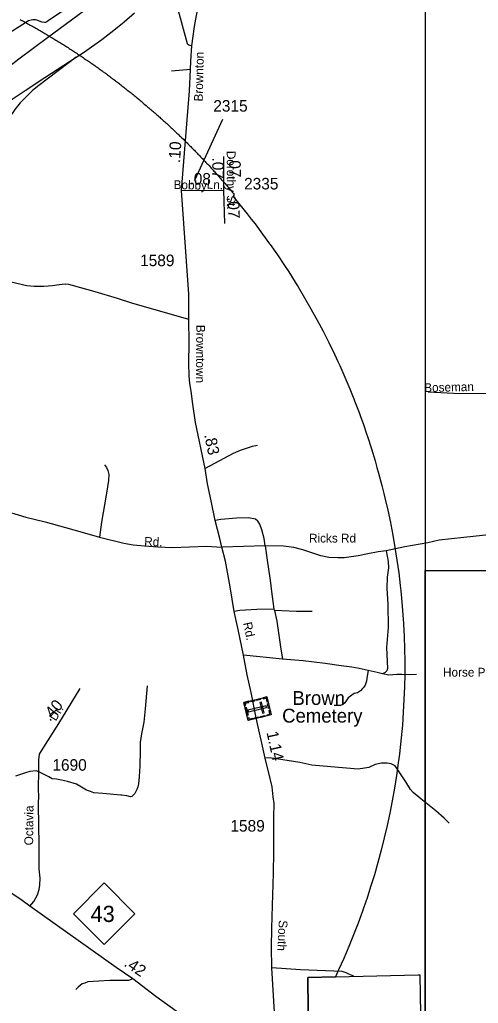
# Model space of a CAD drawing. Extents: x 2220236 to 2384410, y 720751 to 894131.
# Drawn here: x 2341717 to 2346680, y 821350 to 831981 of the extents above; entities that cross this region are included whole.
import ezdxf

# ---------------------------------------------------------------- set-up
doc = ezdxf.new("R2010")
doc.units = 0
doc.layers.add('Default', color=7, linetype='Continuous')

msp = doc.modelspace()

# ---------------------------------------------------------------- linework, layer by layer
at = {"layer": 'Default'}
for p, q in [((2343564, 831441), (2343361, 831426)), ((2343611, 830247), (2343915, 830904)), ((2343924, 830502), (2343924, 830140)), ((2343924, 830140), (2343935, 829779)), ((2344374, 826293), (2343906, 826281)), ((2344467, 825611), (2344474, 825595)), ((2344562, 825071), (2344138, 825113))]:
    msp.add_line(p, q, dxfattribs=at)
for points in [[(2329808, 835464), (2346104, 835464), (2346104, 816975), (2329808, 816975), (2329808, 835464)], [(2343564, 831441), (2343569, 831531), (2343578, 831698), (2343610, 831908), (2343657, 832164), (2343739, 832500), (2343950, 833104), (2344099, 833571), (2344195, 833907), (2344215, 833985), (2344236, 834047), (2344267, 834089), (2344356, 834157), (2344401, 834184), (2344512, 834198), (2344670, 834187), (2344798, 834205), (2344832, 834235), (2344842, 834255), (2344859, 834302)], [(2342797, 832463), (2342650, 832362), (2342433, 832225), (2342278, 832133), (2342114, 832029), (2342024, 831967), (2342010, 831957), (2341997, 831951), (2341987, 831949), (2341959, 831953), (2341903, 831975), (2341887, 831979), (2341860, 831980), (2341840, 831977), (2341813, 831967), (2341750, 831928), (2341602, 831836), (2341474, 831742), (2341417, 831691), (2341358, 831636)], [(2343376, 832317), (2343397, 832223), (2343441, 832040), (2343530, 831725), (2343547, 831710), (2343578, 831698)], [(2342552, 832178), (2342018, 831783), (2341707, 831553), (2341461, 831367), (2341145, 831132), (2340916, 830956), (2340500, 830667), (2339976, 830266), (2339483, 829898), (2338970, 829520), (2338679, 829302), (2338475, 829151), (2338299, 829019), (2338176, 828923), (2338103, 828863), (2338005, 828782)], [(2338009, 828665), (2338138, 828781), (2338177, 828813), (2338248, 828872), (2338337, 828937), (2338460, 829023), (2338656, 829153), (2338908, 829323), (2339194, 829515), (2339287, 829575), (2339603, 829781), (2339921, 829992), (2340255, 830211), (2340613, 830448), (2341055, 830741), (2341471, 831013), (2341778, 831216), (2341989, 831357), (2342330, 831577), (2342417, 831633), (2342606, 831766), (2342737, 831866), (2342847, 831956), (2342958, 832055)], [(2341721, 831984), (2341734, 831977), (2341746, 831970), (2341758, 831964), (2341770, 831957), (2341795, 831944), (2341807, 831937), (2341820, 831930), (2341832, 831923), (2341844, 831916), (2341856, 831910), (2341868, 831903), (2341880, 831896), (2341893, 831889), (2341905, 831882), (2341917, 831875), (2341929, 831868), (2341941, 831861), (2341954, 831854), (2341966, 831847), (2341978, 831840), (2341990, 831833), (2342014, 831818), (2342026, 831811), (2342038, 831804), (2342050, 831797), (2342062, 831790), (2342074, 831782), (2342086, 831775), (2342098, 831768), (2342110, 831761), (2342122, 831753), (2342134, 831746), (2342146, 831739), (2342157, 831731), (2342169, 831724), (2342181, 831716), (2342193, 831709), (2342205, 831701), (2342216, 831694), (2342228, 831686), (2342240, 831679), (2342252, 831671), (2342264, 831664), (2342276, 831656), (2342287, 831648), (2342299, 831641), (2342311, 831633), (2342322, 831625), (2342334, 831618), (2342346, 831610), (2342358, 831602), (2342369, 831594), (2342381, 831587), (2342392, 831579), (2342404, 831571), (2342416, 831563), (2342427, 831555), (2342438, 831547), (2342450, 831540), (2342462, 831532), (2342473, 831524), (2342485, 831516), (2342496, 831508), (2342508, 831500), (2342519, 831492), (2342530, 831484), (2342542, 831476), (2342554, 831467), (2342565, 831459), (2342576, 831451), (2342588, 831443), (2342599, 831435), (2342610, 831427), (2342622, 831418), (2342644, 831402), (2342656, 831394), (2342667, 831385), (2342678, 831377), (2342682, 831374), (2342686, 831371), (2342689, 831369), (2342700, 831360), (2342712, 831352), (2342723, 831343), (2342734, 831335), (2342745, 831327), (2342756, 831318), (2342768, 831310), (2342779, 831301), (2342790, 831293), (2342801, 831283), (2342812, 831276), (2342823, 831267), (2342834, 831258), (2342845, 831250), (2342856, 831241), (2342867, 831232), (2342878, 831224), (2342889, 831215), (2342900, 831206), (2342911, 831198), (2342920, 831190), (2342922, 831189), (2342933, 831180), (2342944, 831171), (2342955, 831162), (2342966, 831154), (2342976, 831145), (2342987, 831136), (2343009, 831118), (2343020, 831109), (2343030, 831100), (2343041, 831091), (2343062, 831073), (2343073, 831064), (2343084, 831055), (2343094, 831046), (2343105, 831037), (2343116, 831028), (2343126, 831019), (2343137, 831010), (2343148, 831000), (2343158, 830991), (2343169, 830982), (2343180, 830973), (2343190, 830964), (2343200, 830954), (2343211, 830945), (2343221, 830936), (2343232, 830927), (2343242, 830917), (2343253, 830908), (2343263, 830898), (2343274, 830889), (2343284, 830880), (2343294, 830870), (2343304, 830861), (2343315, 830851), (2343336, 830832), (2343356, 830813), (2343366, 830804), (2343376, 830794), (2343387, 830785), (2343397, 830775), (2343407, 830766), (2343417, 830756), (2343427, 830746), (2343438, 830736), (2343448, 830727), (2343458, 830717), (2343468, 830707), (2343488, 830688), (2343498, 830678), (2343508, 830668), (2343518, 830658), (2343529, 830649), (2343538, 830639), (2343548, 830629), (2343558, 830619), (2343568, 830609), (2343577, 830599), (2343587, 830589), (2343598, 830579), (2343607, 830569), (2343616, 830559), (2343626, 830549), (2343636, 830539), (2343646, 830529), (2343656, 830519), (2343665, 830509), (2343675, 830499), (2343685, 830489), (2343694, 830479), (2343704, 830469), (2343708, 830464), (2343714, 830458), (2343723, 830448), (2343733, 830438), (2343742, 830428), (2343752, 830418), (2343762, 830407), (2343780, 830387), (2343790, 830376), (2343800, 830366), (2343804, 830361), (2343808, 830357), (2343809, 830356), (2343818, 830345), (2343828, 830335), (2343837, 830325), (2343846, 830314), (2343856, 830304), (2343865, 830293), (2343874, 830283), (2343884, 830272), (2343893, 830262), (2343902, 830251), (2343912, 830241), (2343913, 830240), (2343921, 830230), (2343930, 830220), (2343939, 830209), (2343948, 830199), (2343957, 830188), (2343966, 830177), (2343968, 830175), (2343976, 830167), (2343985, 830156), (2343994, 830146), (2344003, 830135), (2344005, 830132), (2344012, 830124), (2344021, 830113), (2344030, 830103), (2344039, 830092), (2344032, 830080), (2344026, 830069), (2344099, 829979), (2344179, 829881), (2344223, 829824), (2344264, 829773), (2344346, 829663), (2344421, 829560), (2344427, 829551), (2344506, 829439), (2344582, 829325), (2344628, 829255), (2344657, 829209), (2344708, 829127), (2344730, 829093), (2344800, 828975), (2344869, 828856), (2344935, 828735), (2345000, 828614), (2345062, 828491), (2345122, 828367), (2345160, 828285), (2345180, 828243), (2345235, 828117), (2345289, 827990), (2345332, 827883), (2345340, 827863), (2345389, 827734), (2345401, 827702), (2345436, 827605), (2345470, 827506), (2345480, 827475), (2345523, 827344), (2345563, 827213), (2345583, 827142), (2345600, 827081), (2345636, 826948), (2345657, 826861), (2345669, 826814), (2345700, 826680), (2345728, 826546), (2345732, 826525), (2345754, 826411), (2345778, 826276), (2345799, 826140), (2345818, 826004), (2345834, 825867), (2345840, 825807), (2345848, 825730), (2345860, 825594), (2345870, 825456), (2345874, 825371), (2345876, 825326), (2345876, 825319), (2345881, 825182), (2345883, 825044), (2345883, 824907), (2345880, 824769), (2345875, 824632), (2345868, 824495), (2345858, 824358), (2345846, 824221), (2345831, 824084), (2345826, 824043), (2345814, 823948), (2345795, 823811), (2345773, 823676), (2345749, 823540), (2345722, 823406), (2345694, 823271), (2345662, 823137), (2345629, 823004), (2345593, 822871), (2345555, 822739), (2345514, 822608), (2345472, 822477), (2345466, 822461), (2345427, 822347), (2345380, 822218), (2345330, 822090), (2345278, 821963), (2345224, 821836), (2345168, 821711), (2345133, 821636), (2344834, 821628), (2344835, 821615), (2344843, 820977)], [(2341721, 831984), (2341734, 831977), (2341746, 831970), (2341758, 831964), (2341770, 831957), (2341795, 831944), (2341807, 831937), (2341820, 831930), (2341832, 831923), (2341844, 831916), (2341856, 831910), (2341868, 831903), (2341880, 831896), (2341893, 831889), (2341905, 831882), (2341917, 831875), (2341929, 831868), (2341941, 831861), (2341954, 831854), (2341966, 831847), (2341978, 831840), (2341990, 831833), (2342014, 831818), (2342026, 831811), (2342038, 831804), (2342050, 831797), (2342062, 831790), (2342074, 831782), (2342086, 831775), (2342098, 831768), (2342110, 831761), (2342122, 831753), (2342134, 831746), (2342146, 831739), (2342157, 831731), (2342169, 831724), (2342181, 831716), (2342193, 831709), (2342205, 831701), (2342216, 831694), (2342228, 831686), (2342240, 831679), (2342252, 831671), (2342264, 831664), (2342276, 831656), (2342287, 831648), (2342299, 831641), (2342311, 831633), (2342322, 831625), (2342334, 831618), (2342346, 831610), (2342358, 831602), (2342369, 831594), (2342381, 831587), (2342392, 831579), (2342404, 831571), (2342416, 831563), (2342427, 831555), (2342438, 831547), (2342450, 831540), (2342462, 831532), (2342473, 831524), (2342485, 831516), (2342496, 831508), (2342508, 831500), (2342519, 831492), (2342530, 831484), (2342542, 831476), (2342554, 831467), (2342565, 831459), (2342576, 831451), (2342588, 831443), (2342599, 831435), (2342610, 831427), (2342622, 831418), (2342644, 831402), (2342656, 831394), (2342667, 831385), (2342678, 831377), (2342682, 831374), (2342686, 831371), (2342689, 831369), (2342700, 831360), (2342712, 831352), (2342723, 831343), (2342734, 831335), (2342745, 831327), (2342756, 831318), (2342768, 831310), (2342779, 831301), (2342790, 831293), (2342801, 831283), (2342812, 831276), (2342823, 831267), (2342834, 831258), (2342845, 831250), (2342856, 831241), (2342867, 831232), (2342878, 831224), (2342889, 831215), (2342900, 831206), (2342911, 831198), (2342920, 831190), (2342922, 831189), (2342933, 831180), (2342944, 831171), (2342955, 831162), (2342966, 831154), (2342976, 831145), (2342987, 831136), (2343009, 831118), (2343020, 831109), (2343030, 831100), (2343041, 831091), (2343062, 831073), (2343073, 831064), (2343084, 831055), (2343094, 831046), (2343105, 831037), (2343116, 831028), (2343126, 831019), (2343137, 831010), (2343148, 831000), (2343158, 830991), (2343169, 830982), (2343180, 830973), (2343190, 830964), (2343200, 830954), (2343211, 830945), (2343221, 830936), (2343232, 830927), (2343242, 830917), (2343253, 830908), (2343263, 830898), (2343274, 830889), (2343284, 830880), (2343294, 830870), (2343304, 830861), (2343315, 830851), (2343336, 830832), (2343356, 830813), (2343366, 830804), (2343376, 830794), (2343387, 830785), (2343397, 830775), (2343407, 830766), (2343417, 830756), (2343427, 830746), (2343438, 830736), (2343448, 830727), (2343458, 830717), (2343468, 830707), (2343488, 830688), (2343498, 830678), (2343508, 830668), (2343518, 830658), (2343529, 830649), (2343538, 830639), (2343548, 830629), (2343558, 830619), (2343568, 830609), (2343577, 830599), (2343587, 830589), (2343598, 830579), (2343607, 830569), (2343616, 830559), (2343626, 830549), (2343636, 830539), (2343646, 830529), (2343656, 830519), (2343665, 830509), (2343675, 830499), (2343685, 830489), (2343694, 830479), (2343704, 830469), (2343708, 830464), (2343714, 830458), (2343723, 830448), (2343733, 830438), (2343742, 830428), (2343752, 830418), (2343762, 830407), (2343780, 830387), (2343790, 830376), (2343800, 830366), (2343804, 830361), (2343808, 830357), (2343809, 830356), (2343818, 830345), (2343828, 830335), (2343837, 830325), (2343846, 830314), (2343856, 830304), (2343865, 830293), (2343874, 830283), (2343884, 830272), (2343893, 830262), (2343902, 830251), (2343912, 830241), (2343913, 830240), (2343921, 830230), (2343930, 830220), (2343939, 830209), (2343948, 830199), (2343957, 830188), (2343966, 830177), (2343968, 830175), (2343976, 830167), (2343985, 830156), (2343994, 830146), (2344003, 830135), (2344005, 830132), (2344012, 830124), (2344021, 830113), (2344030, 830103), (2344039, 830092), (2344032, 830080), (2344026, 830069), (2344099, 829979), (2344179, 829881), (2344223, 829824), (2344264, 829773), (2344346, 829663), (2344421, 829560), (2344427, 829551), (2344506, 829439), (2344582, 829325), (2344628, 829255), (2344657, 829209), (2344708, 829127), (2344730, 829093), (2344800, 828975), (2344869, 828856), (2344935, 828735), (2345000, 828614), (2345062, 828491), (2345122, 828367), (2345160, 828285), (2345180, 828243), (2345235, 828117), (2345289, 827990), (2345332, 827883), (2345340, 827863), (2345389, 827734), (2345401, 827702), (2345436, 827605), (2345470, 827506), (2345480, 827475), (2345523, 827344), (2345563, 827213), (2345583, 827142), (2345600, 827081), (2345636, 826948), (2345657, 826861), (2345669, 826814), (2345700, 826680), (2345728, 826546), (2345732, 826525), (2345754, 826411), (2345778, 826276), (2345799, 826140), (2345818, 826004), (2345834, 825867), (2345840, 825807), (2345848, 825730), (2345860, 825594), (2345870, 825456), (2345874, 825371), (2345876, 825326), (2345876, 825319), (2345881, 825182), (2345883, 825044), (2345883, 824907), (2345880, 824769), (2345875, 824632), (2345868, 824495), (2345858, 824358), (2345846, 824221), (2345831, 824084), (2345826, 824043), (2345814, 823948), (2345795, 823811), (2345773, 823676), (2345749, 823540), (2345722, 823406), (2345694, 823271), (2345662, 823137), (2345629, 823004), (2345593, 822871), (2345555, 822739), (2345514, 822608), (2345472, 822477), (2345466, 822461), (2345427, 822347), (2345380, 822218), (2345330, 822090), (2345278, 821963), (2345224, 821836), (2345168, 821711), (2345133, 821636), (2344834, 821628), (2344835, 821615), (2344843, 820977)], [(2342330, 831577), (2341924, 831269), (2341857, 831216), (2341801, 831162), (2341768, 831128)], [(2343469, 830134), (2343553, 831211), (2343564, 831441)], [(2341768, 831128), (2341722, 831082), (2341664, 831011), (2341603, 830921), (2341561, 830834), (2341534, 830779)], [(2343469, 830134), (2343571, 830137), (2343682, 830135), (2343924, 830140)], [(2343906, 826281), (2343883, 826374), (2343834, 826567), (2343788, 826782), (2343750, 826963), (2343723, 827131), (2343620, 827629), (2343589, 827826), (2343572, 827966), (2343558, 828048), (2343551, 828132), (2343547, 828268), (2343551, 828489), (2343546, 828741), (2343546, 829015), (2343469, 830134)], [(2343546, 828741), (2343233, 828832), (2342943, 828912), (2342774, 828968), (2342533, 829039), (2342290, 829109), (2342249, 829118), (2342209, 829123), (2342145, 829116), (2342073, 829104), (2341979, 829097), (2341874, 829099), (2341794, 829104), (2341625, 829144)], [(2346822, 827942), (2346479, 827937), (2346138, 827957)], [(2344291, 827379), (2344231, 827367), (2344101, 827325), (2344026, 827294), (2343723, 827131)], [(2342633, 827171), (2342656, 827142), (2342672, 827107), (2342680, 827065), (2342679, 826999), (2342657, 826864), (2342603, 826551), (2342579, 826389)], [(2338015, 826822), (2339170, 826852), (2339530, 826861), (2340121, 826871), (2340649, 826883), (2340718, 826885), (2340820, 826875), (2340909, 826855), (2341014, 826826), (2341314, 826737), (2341583, 826664), (2341783, 826606), (2341992, 826553), (2342369, 826449), (2342579, 826389), (2342843, 826323), (2342944, 826306), (2343066, 826293), (2343211, 826285), (2343371, 826278), (2343739, 826290), (2343906, 826281)], [(2344374, 826293), (2344364, 826372), (2344337, 826466), (2344315, 826530), (2344294, 826562), (2344270, 826583), (2344192, 826597), (2344064, 826593), (2343894, 826579), (2343834, 826567)], [(2347299, 826464), (2347131, 826443), (2346825, 826417), (2346524, 826386), (2346257, 826357), (2346134, 826328), (2345885, 826284), (2345682, 826241)], [(2344473, 821253), (2344445, 821732), (2344440, 821957), (2344445, 822163), (2344451, 822409), (2344463, 822753), (2344466, 822992), (2344466, 823085), (2344466, 823359), (2344470, 823509), (2344461, 823582), (2344449, 823689), (2344428, 823779), (2344374, 823999), (2344275, 824434), (2344223, 824708), (2344180, 824902), (2344138, 825113), (2344081, 825391), (2344039, 825586), (2343993, 825852), (2343944, 826129), (2343906, 826281)], [(2345682, 826241), (2345597, 826230), (2345483, 826208), (2345379, 826187), (2345303, 826176), (2345228, 826166), (2345160, 826166), (2345061, 826169), (2344977, 826187), (2344869, 826223), (2344780, 826251), (2344682, 826276), (2344571, 826290), (2344374, 826293)], [(2344374, 826293), (2344396, 826141), (2344422, 825944), (2344431, 825894), (2344437, 825829), (2344467, 825611)], [(2345682, 826241), (2345703, 826124), (2345707, 826056), (2345693, 825956), (2345691, 825832), (2345700, 825663), (2345705, 825410), (2345687, 825195), (2345696, 824967), (2345689, 824944), (2345670, 824925), (2345644, 824912)], [(2346104, 826027), (2370568, 826027), (2370568, 816975), (2346104, 816975), (2346104, 826027)], [(2344467, 825611), (2344282, 825607), (2344099, 825597), (2344039, 825586)], [(2344474, 825595), (2344500, 825482), (2344539, 825203), (2344562, 825071)], [(2344881, 825586), (2344712, 825583), (2344474, 825595)], [(2345488, 824946), (2345389, 824970), (2345310, 824984), (2345195, 824998), (2345021, 825022), (2344784, 825052), (2344562, 825071)], [(2341828, 822400), (2341745, 822461), (2341620, 822543), (2341439, 822678), (2340892, 823076), (2340414, 823416), (2340045, 823682), (2339489, 824048), (2338962, 824453), (2338682, 824637), (2338564, 824720), (2338446, 824790), (2338291, 824869), (2338115, 824953)], [(2345488, 824946), (2345474, 824864), (2345471, 824832), (2345457, 824790), (2345441, 824766), (2345426, 824752), (2345404, 824728), (2345372, 824707), (2345338, 824699), (2345295, 824670), (2345273, 824652), (2345251, 824618), (2345234, 824596), (2345214, 824581), (2345190, 824569), (2345144, 824567), (2345120, 824568)], [(2345644, 824912), (2345584, 824925), (2345488, 824946)], [(2346012, 824905), (2345938, 824902), (2345857, 824905), (2345799, 824904), (2345713, 824898), (2345644, 824912)], [(2343096, 824780), (2343075, 824534), (2343061, 824388), (2343034, 824261), (2343019, 824169), (2343019, 824041), (2343016, 823955), (2343016, 823914), (2343015, 823863), (2343010, 823797), (2343001, 823723), (2342995, 823691), (2342984, 823661), (2342964, 823619), (2342956, 823609), (2342930, 823584), (2342915, 823582), (2342877, 823592), (2342821, 823600), (2342812, 823601), (2342616, 823618), (2342518, 823625), (2342482, 823639), (2342440, 823652), (2342333, 823717), (2342233, 823746), (2342169, 823761), (2342115, 823772), (2342069, 823778), (2342034, 823798), (2341960, 823835), (2341924, 823852), (2341897, 823862), (2341828, 823857), (2341780, 823842), (2341672, 823805)], [(2341828, 822400), (2341870, 822452), (2341909, 822524), (2341927, 822580), (2341934, 822627), (2341937, 822701), (2341927, 822805), (2341928, 823072), (2341926, 823264), (2341922, 823507), (2341923, 823596), (2341921, 823655), (2341921, 823690), (2341924, 823841), (2341925, 823981), (2341933, 824042), (2341953, 824078), (2342139, 824373), (2342372, 824754)], [(2346365, 823298), (2346310, 823351), (2346219, 823432), (2346057, 823561), (2345973, 823627), (2345945, 823661), (2345895, 823745), (2345875, 823778), (2345779, 823916), (2345737, 823937), (2345695, 823947), (2345633, 823947), (2345563, 823930), (2345494, 823898), (2345379, 823881), (2345085, 823907), (2344878, 823924), (2344749, 823952), (2344497, 823991), (2344414, 824003), (2344374, 823999)], [(2343634, 821114), (2343412, 821264), (2343191, 821423), (2342941, 821615), (2342760, 821737), (2341828, 822400)], [(2345334, 821644), (2345278, 821665), (2345249, 821681), (2345208, 821695), (2344757, 821711), (2344445, 821732)], [(2342941, 821615), (2342894, 821597), (2342692, 821597), (2342455, 821581), (2342421, 821569), (2342393, 821561), (2342349, 821524), (2342326, 821498)], [(2344843, 820977), (2344835, 821615), (2344834, 821628), (2345133, 821636), (2346028, 821658), (2346048, 821658), (2346060, 820812)], [(2344843, 820977), (2344835, 821615), (2344834, 821628), (2345133, 821636), (2346028, 821658), (2346048, 821658), (2346060, 820812)]]:
    msp.add_lwpolyline(points, dxfattribs=at)
for points in [[(2344392, 824661), (2344438, 824468), (2344191, 824408), (2344144, 824602)], [(2344350, 824651), (2344352, 824640), (2344384, 824647), (2344393, 824608), (2344404, 824611), (2344392, 824661)], [(2344152, 824570), (2344163, 824572), (2344158, 824594), (2344197, 824603), (2344195, 824614), (2344144, 824602)], [(2344169, 824549), (2344189, 824466), (2344178, 824463), (2344158, 824546)], [(2344389, 824548), (2344385, 824566), (2344187, 824519), (2344192, 824501)], [(2344212, 824618), (2344254, 824628), (2344257, 824617), (2344215, 824607)], [(2344278, 824634), (2344320, 824644), (2344322, 824633), (2344280, 824623)], [(2344335, 824606), (2344317, 824601), (2344345, 824487), (2344363, 824491)], [(2344409, 824589), (2344421, 824539), (2344410, 824536), (2344398, 824586)], [(2344183, 824440), (2344194, 824443), (2344199, 824422), (2344239, 824431), (2344241, 824420), (2344191, 824408)], [(2344258, 824436), (2344300, 824446), (2344303, 824435), (2344261, 824425)], [(2344322, 824451), (2344365, 824461), (2344367, 824450), (2344325, 824440)], [(2344396, 824457), (2344394, 824468), (2344425, 824476), (2344415, 824515), (2344426, 824518), (2344438, 824467)], [(2342298, 822318), (2342631, 822651), (2342964, 822318), (2342631, 821985)]]:
    msp.add_lwpolyline(points, close=True, dxfattribs=at)

# ---------------------------------------------------------------- texts
for s, height, rotation, p in [('Brownton', 95, 88.7978, (2343698, 831096)), ('.10', 125, 86.5068, (2343452, 830429)), ('Dorothy St.', 95, 270.0939, (2343958, 830564)), ('.07', 125, 270.0939, (2343801, 830492)), ('.07', 125, 271.6604, (2343981, 830506)), ('.08', 125, 359.2901, (2343553, 830200)), ('Bobby', 95, 358.7556, (2343382, 830151)), ('Ln.', 95, 357.4186, (2343740, 830155)), ('.07', 125, 271.6604, (2343968, 830063)), ('Browntown', 95, 269.7047, (2343628, 828683)), ('Boseman', 95, 1.298, (2346096, 827956)), ('.83', 125, 281.6931, (2343713, 827494)), ('Rd.', 95, 357.3074, (2343063, 826296)), ('Rd.', 95, 281.9486, (2344134, 825460)), ('.40', 125, 50.0324, (2342045, 824389)), ('Dr.', 95, 58.237, (2342108, 824394)), ('1.14', 125, 282.3873, (2344387, 824278)), ('Octavia', 95, 89.4159, (2341862, 823057)), ('South', 95, 267.1994, (2344521, 822250)), ('.42', 125, 326.0397, (2342837, 821760))]:
    msp.add_text(s, height=height, rotation=rotation, dxfattribs=at).set_placement(p)
for s, height, p in [('2315', 125, (2343812, 830987)), ('2335', 125, (2344145, 830146)), ('1589', 125, (2343020, 829317)), ('Ricks Rd', 95, (2344848, 826330)), ('Horse Pen Rd', 95, (2346298, 824881)), ('  Brown', 150, (2344557, 824575)), ('Cemetery', 150, (2344557, 824384)), ('1690', 125, (2342071, 823864)), ('1589', 125, (2343997, 823206)), ('43', 175, (2342485, 822229))]:
    msp.add_text(s, height=height, dxfattribs=at).set_placement(p)

doc.saveas('drawing.dxf')
